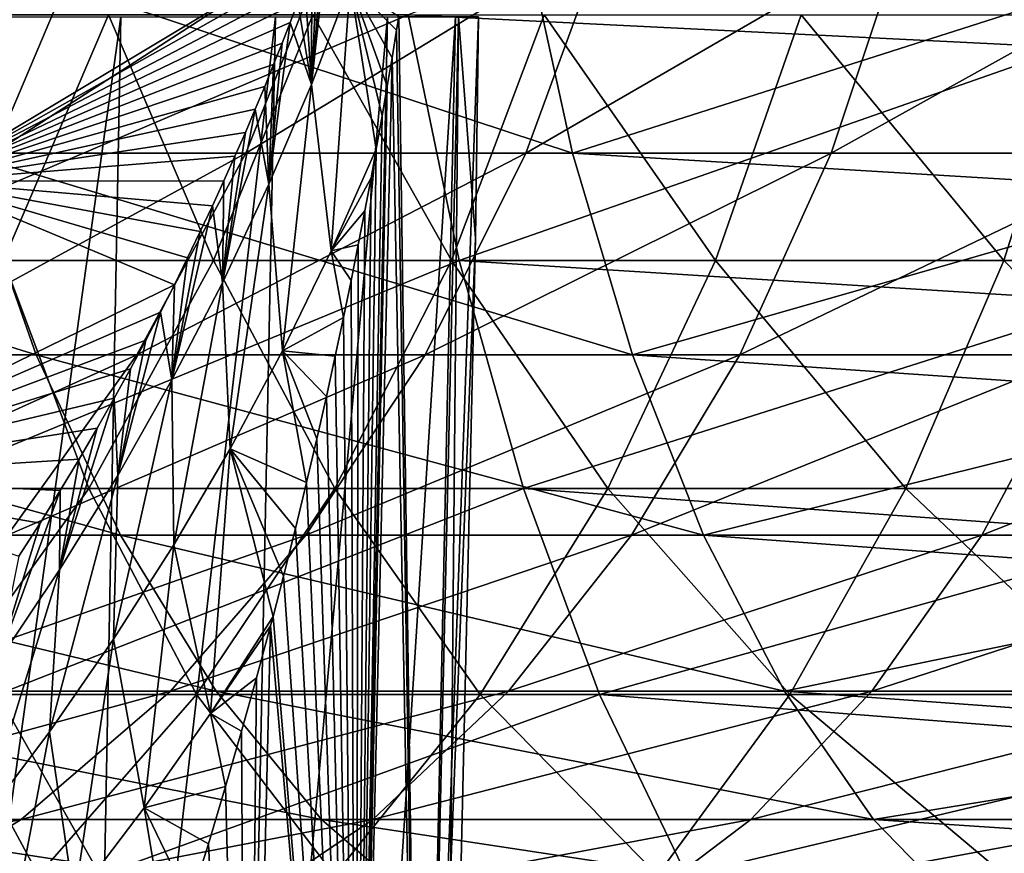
# Model space of a CAD drawing. Header units: metres. Extents: x 26 to 263, y -109 to 109.
# Tile 496 of 656: x 100.76 to 105.93, y -8.61 to -4.24. Entities that reach past the tile are written whole.
import ezdxf

# ---------------------------------------------------------------- set-up
doc = ezdxf.new("R2010")
doc.units = ezdxf.units.M
doc.layers.add('solid_500750', color=7, linetype='CONTINUOUS')

msp = doc.modelspace()

# ---------------------------------------------------------------- linework, layer by layer
at = {"layer": 'solid_500750'}
for points in [[(106.262581, -4.382412, 98.490723), (106.09063, -2.967764, 98.963165), (102.799637, -4.209518, 97.137749)], [(100.830788, -3.438, 36.392689), (100.517967, -3.505652, 38), (100.248505, -4.35441, 38)], [(100.830788, -3.438, 36.392689), (100.248505, -4.35441, 38), (100.27227, -5.083342, 36.392689)], [(102.328583, -3.847725, 6.763493), (100.830788, -3.438, 36.392689), (100.27227, -5.083342, 36.392689)], [(102.292641, -4.575511, 5.672804), (102.391914, -3.663447, 6.484027), (102.361031, -3.754282, 6.621684)], [(102.292641, -4.575511, 5.672804), (102.496178, -4.043624, 4.864575), (102.391914, -3.663447, 6.484027)], [(102.292641, -4.575511, 5.672804), (102.361031, -3.754282, 6.621684), (102.328583, -3.847725, 6.763493)], [(101.112968, -3.78481, 71.940575), (99.97258, -3.78481, 70.15242), (99.456108, -4.936048, 70.450912)], [(100.624504, -4.936048, 72.282982), (101.112968, -3.78481, 71.940575), (99.456108, -4.936048, 70.450912)], [(103.662247, -4.936048, 95.282822), (100.4757, -4.936048, 93.628075), (100.177933, -3.78481, 94.144958)], [(103.410706, -3.78481, 95.823715), (103.662247, -4.936048, 95.282822), (100.177933, -3.78481, 94.144958)], [(102.405006, -3.78481, 73.622421), (101.112968, -3.78481, 71.940575), (100.624504, -4.936048, 72.282982)], [(101.94828, -4.936048, 74.006134), (102.405006, -3.78481, 73.622421), (100.624504, -4.936048, 72.282982)], [(103.838852, -3.78481, 75.185127), (102.405006, -3.78481, 73.622421), (101.94828, -4.936048, 74.006134)], [(103.417336, -4.936048, 75.607231), (103.838852, -3.78481, 75.185127), (101.94828, -4.936048, 74.006134)], [(106.757767, -3.946443, 97.130211), (103.662247, -4.936048, 95.282822), (103.410706, -3.78481, 95.823715)], [(105.403557, -3.78481, 76.616791), (103.838852, -3.78481, 75.185127), (103.417336, -4.936048, 75.607231)], [(105.020485, -4.936048, 77.074051), (105.403557, -3.78481, 76.616791), (103.417336, -4.936048, 75.607231)], [(107.087204, -3.78481, 77.906479), (105.403557, -3.78481, 76.616791), (105.020485, -4.936048, 77.074051)], [(106.745483, -4.936048, 78.395424), (107.087204, -3.78481, 77.906479), (105.020485, -4.936048, 77.074051)], [(102.294418, -3.944025, 6.909784), (102.328583, -3.847725, 6.763493), (100.27227, -5.083342, 36.392689)], [(102.292641, -4.575511, 5.672804), (102.328583, -3.847725, 6.763493), (102.294418, -3.944025, 6.909784)], [(102.258423, -4.043338, 7.060791), (102.294418, -3.944025, 6.909784), (100.27227, -5.083342, 36.392689)], [(102.292641, -4.575511, 5.672804), (102.294418, -3.944025, 6.909784), (102.258423, -4.043338, 7.060791)], [(106.757767, -3.946443, 97.130211), (106.979942, -5.136088, 96.519791), (103.662247, -4.936048, 95.282822)], [(102.220551, -4.145525, 7.216386), (102.258423, -4.043338, 7.060791), (100.27227, -5.083342, 36.392689)], [(102.292641, -4.575511, 5.672804), (102.258423, -4.043338, 7.060791), (102.220551, -4.145525, 7.216386)], [(102.396965, -5.449769, 4.77102), (102.496178, -4.043624, 4.864575), (102.292641, -4.575511, 5.672804)], [(102.396965, -5.449769, 4.77102), (102.632996, -4.915101, 3.964389), (102.496178, -4.043624, 4.864575)], [(102.496178, -4.043624, 4.864575), (102.632996, -4.915101, 3.964389), (102.664085, -4.739923, 3.856343)], [(102.496178, -4.043624, 4.864575), (102.664085, -4.739923, 3.856343), (102.690651, -4.585598, 3.761313)], [(102.496178, -4.043624, 4.864575), (102.690651, -4.585598, 3.761313), (102.715675, -4.436039, 3.66933)], [(102.496178, -4.043624, 4.864575), (102.715675, -4.436039, 3.66933), (102.739189, -4.291502, 3.580589)], [(102.496178, -4.043624, 4.864575), (102.739189, -4.291502, 3.580589), (102.750519, -4.220346, 3.536955)], [(102.180626, -4.250904, 7.376968), (102.220551, -4.145525, 7.216386), (100.27227, -5.083342, 36.392689)], [(102.292641, -4.575511, 5.672804), (102.220551, -4.145525, 7.216386), (102.180626, -4.250904, 7.376968)], [(102.799637, -4.209518, 97.137749), (99.454552, -4.209518, 95.400673), (99.772224, -5.5, 94.849236)], [(103.067986, -5.5, 96.560699), (102.799637, -4.209518, 97.137749), (99.772224, -5.5, 94.849236)], [(100.125328, -12.601707, -8.809566), (100.27169, -4.220759, -8.915904), (101.292381, -4.220759, -7.307549)], [(101.13385, -12.601707, -7.220394), (100.125328, -12.601707, -8.809566), (101.292381, -4.220759, -7.307549)], [(101.22728, -4.209518, 69.427292), (100.676285, -5.5, 69.745728), (100.305725, -4.209518, 67.658691)], [(101.778503, -5.5, 71.474037), (100.676285, -5.5, 69.745728), (101.22728, -4.209518, 69.427292)], [(101.13385, -12.601707, -7.220394), (101.292381, -4.220759, -7.307549), (102.103447, -4.220759, -5.58395)], [(101.935242, -12.601707, -5.517352), (101.13385, -12.601707, -7.220394), (102.103447, -4.220759, -5.58395)], [(102.299622, -4.209518, 71.108742), (101.778503, -5.5, 71.474037), (101.22728, -4.209518, 69.427292)], [(103.027306, -5.5, 73.099602), (101.778503, -5.5, 71.474037), (102.299622, -4.209518, 71.108742)], [(101.935242, -12.601707, -5.517352), (102.103447, -4.220759, -5.58395), (102.692093, -4.220759, -3.772288)], [(102.516861, -12.601707, -3.727297), (101.935242, -12.601707, -5.517352), (102.692093, -4.220759, -3.772288)], [(103.514565, -4.209518, 72.690231), (103.027306, -5.5, 73.099602), (102.299622, -4.209518, 71.108742)], [(102.516861, -12.601707, -3.727297), (102.692093, -4.220759, -3.772288), (103.049034, -4.220759, -1.901135)], [(102.869545, -12.601707, -1.878461), (102.516861, -12.601707, -3.727297), (103.049034, -4.220759, -1.901135)], [(102.750519, -4.220346, 3.536955), (102.739189, -4.291502, 3.580589), (102.871559, -12.601707, 1.862438)], [(103.063728, -4.220759, 1.780939), (102.750519, -4.220346, 3.536955), (102.871559, -12.601707, 1.862438)], [(106.262581, -4.382412, 98.490723), (102.799637, -4.209518, 97.137749), (103.067986, -5.5, 96.560699)], [(102.869545, -12.601707, -1.878461), (103.049034, -4.220759, -1.901135), (103.16864, -4.220759)], [(103.154312, -5.383556), (102.869545, -12.601707, -1.878461), (103.16864, -4.220759)], [(103.063728, -4.220759, 1.780939), (102.871559, -12.601707, 1.862438), (102.987732, -12.601707)], [(103.063728, -4.220759, 1.780939), (102.987732, -12.601707), (103.154312, -5.383556)], [(104.413162, -5.5, 74.610008), (103.027306, -5.5, 73.099602), (103.514565, -4.209518, 72.690231)], [(103.063728, -4.220759, 1.780939), (103.154312, -5.383556), (103.16864, -4.220759)], [(104.862854, -4.209518, 74.159698), (104.413162, -5.5, 74.610008), (103.514565, -4.209518, 72.690231)], [(105.925514, -5.5, 75.993759), (104.413162, -5.5, 74.610008), (104.862854, -4.209518, 74.159698)], [(106.334198, -4.209518, 75.505928), (105.925514, -5.5, 75.993759), (104.862854, -4.209518, 74.159698)], [(107.552811, -5.5, 77.240288), (105.925514, -5.5, 75.993759), (106.334198, -4.209518, 75.505928)], [(102.138542, -4.359472, 7.542588), (102.180626, -4.250904, 7.376968), (100.27227, -5.083342, 36.392689)], [(102.069054, -5.099783, 6.477574), (102.180626, -4.250904, 7.376968), (102.138542, -4.359472, 7.542588)], [(102.069054, -5.099783, 6.477574), (102.292641, -4.575511, 5.672804), (102.180626, -4.250904, 7.376968)], [(102.739189, -4.291502, 3.580589), (102.715675, -4.436039, 3.66933), (102.871559, -12.601707, 1.862438)], [(102.094215, -4.471211, 7.713266), (102.138542, -4.359472, 7.542588), (100.27227, -5.083342, 36.392689)], [(102.069054, -5.099783, 6.477574), (102.138542, -4.359472, 7.542588), (102.094215, -4.471211, 7.713266)], [(106.498817, -5.715424, 97.841667), (106.262581, -4.382412, 98.490723), (103.067986, -5.5, 96.560699)], [(102.715675, -4.436039, 3.66933), (102.524864, -12.601707, 3.696004), (102.871559, -12.601707, 1.862438)], [(102.715675, -4.436039, 3.66933), (102.690651, -4.585598, 3.761313), (102.524864, -12.601707, 3.696004)], [(102.047409, -4.586499, 7.889466), (102.094215, -4.471211, 7.713266), (100.27227, -5.083342, 36.392689)], [(102.069054, -5.099783, 6.477574), (102.094215, -4.471211, 7.713266), (102.047409, -4.586499, 7.889466)], [(101.998001, -4.705328, 8.071321), (102.047409, -4.586499, 7.889466), (100.27227, -5.083342, 36.392689)], [(102.069054, -5.099783, 6.477574), (102.047409, -4.586499, 7.889466), (101.998001, -4.705328, 8.071321)], [(102.141251, -5.973841, 5.572602), (102.292641, -4.575511, 5.672804), (102.069054, -5.099783, 6.477574)], [(102.141251, -5.973841, 5.572602), (102.396965, -5.449769, 4.77102), (102.292641, -4.575511, 5.672804)], [(102.690651, -4.585598, 3.761313), (102.664085, -4.739923, 3.856343), (102.524864, -12.601707, 3.696004)], [(101.945938, -4.827543, 8.258566), (101.998001, -4.705328, 8.071321), (100.27227, -5.083342, 36.392689)], [(101.825226, -5.616811, 7.27797), (101.998001, -4.705328, 8.071321), (101.945938, -4.827543, 8.258566)], [(101.825226, -5.616811, 7.27797), (102.069054, -5.099783, 6.477574), (101.998001, -4.705328, 8.071321)], [(102.664085, -4.739923, 3.856343), (102.632996, -4.915101, 3.964389), (102.524864, -12.601707, 3.696004)], [(101.891136, -4.953087, 8.451007), (101.945938, -4.827543, 8.258566), (100.27227, -5.083342, 36.392689)], [(101.825226, -5.616811, 7.27797), (101.945938, -4.827543, 8.258566), (101.891136, -4.953087, 8.451007)], [(100.848938, -5.995336, 92.980164), (97.874008, -5.995336, 91.088753), (97.445671, -4.936048, 91.70163)], [(100.4757, -4.936048, 93.628075), (100.848938, -5.995336, 92.980164), (97.445671, -4.936048, 91.70163)], [(101.94828, -4.936048, 74.006134), (100.624504, -4.936048, 72.282982), (100.012222, -5.995336, 72.712181)], [(101.375778, -5.995336, 74.487114), (101.94828, -4.936048, 74.006134), (100.012222, -5.995336, 72.712181)], [(101.833481, -5.081929, 8.648801), (101.891136, -4.953087, 8.451007), (100.27227, -5.083342, 36.392689)], [(103.977539, -5.995336, 94.60482), (100.848938, -5.995336, 92.980164), (100.4757, -4.936048, 93.628075)], [(103.662247, -4.936048, 95.282822), (103.977539, -5.995336, 94.60482), (100.4757, -4.936048, 93.628075)], [(103.417336, -4.936048, 75.607231), (101.94828, -4.936048, 74.006134), (101.375778, -5.995336, 74.487114)], [(102.888985, -5.995336, 76.136322), (103.417336, -4.936048, 75.607231), (101.375778, -5.995336, 74.487114)], [(101.825226, -5.616811, 7.27797), (101.891136, -4.953087, 8.451007), (101.833481, -5.081929, 8.648801)], [(102.396965, -5.449769, 4.77102), (102.605385, -5.066235, 4.057702), (102.632996, -4.915101, 3.964389)], [(102.632996, -4.915101, 3.964389), (102.605385, -5.066235, 4.057702), (102.524864, -12.601707, 3.696004)], [(105.020485, -4.936048, 77.074051), (103.417336, -4.936048, 75.607231), (102.888985, -5.995336, 76.136322)], [(104.540298, -5.995336, 77.647224), (105.020485, -4.936048, 77.074051), (102.888985, -5.995336, 76.136322)], [(106.979942, -5.136088, 96.519791), (103.977539, -5.995336, 94.60482), (103.662247, -4.936048, 95.282822)], [(106.745483, -4.936048, 78.395424), (105.020485, -4.936048, 77.074051), (104.540298, -5.995336, 77.647224)], [(106.317139, -5.995336, 79.008293), (106.745483, -4.936048, 78.395424), (104.540298, -5.995336, 77.647224)], [(101.573257, -5.627093, 9.487618), (100.27227, -5.083342, 36.392689), (99.503769, -6.641706, 36.392689)], [(101.772926, -5.213878, 8.851542), (101.833481, -5.081929, 8.648801), (100.27227, -5.083342, 36.392689)], [(101.709488, -5.348677, 9.05879), (101.772926, -5.213878, 8.851542), (100.27227, -5.083342, 36.392689)], [(101.643028, -5.486294, 9.270696), (101.709488, -5.348677, 9.05879), (100.27227, -5.083342, 36.392689)], [(101.573257, -5.627093, 9.487618), (101.643028, -5.486294, 9.270696), (100.27227, -5.083342, 36.392689)], [(101.825226, -5.616811, 7.27797), (101.833481, -5.081929, 8.648801), (101.772926, -5.213878, 8.851542)], [(101.865677, -6.488294, 6.368693), (102.069054, -5.099783, 6.477574), (101.825226, -5.616811, 7.27797)], [(101.865677, -6.488294, 6.368693), (102.141251, -5.973841, 5.572602), (102.069054, -5.099783, 6.477574)], [(102.396965, -5.449769, 4.77102), (102.57296, -5.238791, 4.164364), (102.605385, -5.066235, 4.057702)], [(102.605385, -5.066235, 4.057702), (102.57296, -5.238791, 4.164364), (102.524864, -12.601707, 3.696004)], [(106.979942, -5.136088, 96.519791), (107.257759, -6.221177, 95.756493), (103.977539, -5.995336, 94.60482)], [(101.560944, -6.126604, 8.073126), (101.772926, -5.213878, 8.851542), (101.709488, -5.348677, 9.05879)], [(101.560944, -6.126604, 8.073126), (101.825226, -5.616811, 7.27797), (101.772926, -5.213878, 8.851542)], [(102.396965, -5.449769, 4.77102), (102.538162, -5.418486, 4.275573), (102.57296, -5.238791, 4.164364)], [(102.57296, -5.238791, 4.164364), (102.538162, -5.418486, 4.275573), (102.524864, -12.601707, 3.696004)], [(101.560944, -6.126604, 8.073126), (101.709488, -5.348677, 9.05879), (101.643028, -5.486294, 9.270696)], [(102.396965, -5.449769, 4.77102), (102.500885, -5.60522, 4.391219), (102.538162, -5.418486, 4.275573)], [(102.538162, -5.418486, 4.275573), (102.500885, -5.60522, 4.391219), (102.524864, -12.601707, 3.696004)], [(103.154312, -5.383556), (102.987732, -12.601707), (102.869545, -12.601707, -1.878461)], [(102.141251, -5.973841, 5.572602), (102.460739, -5.800164, 4.512106), (102.396965, -5.449769, 4.77102)], [(102.396965, -5.449769, 4.77102), (102.460739, -5.800164, 4.512106), (102.500885, -5.60522, 4.391219)], [(103.067986, -5.5, 96.560699), (99.772224, -5.5, 94.849236), (100.171257, -6.696376, 94.156555)], [(101.123924, -6.696376, 71.932892), (99.984161, -6.696376, 70.145729), (100.676285, -5.5, 69.745728)], [(103.405067, -6.696376, 95.835846), (103.067986, -5.5, 96.560699), (100.171257, -6.696376, 94.156555)], [(101.778503, -5.5, 71.474037), (101.123924, -6.696376, 71.932892), (100.676285, -5.5, 69.745728)], [(102.415253, -6.696376, 73.613815), (101.123924, -6.696376, 71.932892), (101.778503, -5.5, 71.474037)], [(101.560944, -6.126604, 8.073126), (101.643028, -5.486294, 9.270696), (101.573257, -5.627093, 9.487618)], [(103.027306, -5.5, 73.099602), (102.415253, -6.696376, 73.613815), (101.778503, -5.5, 71.474037)], [(103.848305, -6.696376, 75.175659), (102.415253, -6.696376, 73.613815), (103.027306, -5.5, 73.099602)], [(104.413162, -5.5, 74.610008), (103.848305, -6.696376, 75.175659), (103.027306, -5.5, 73.099602)], [(106.498817, -5.715424, 97.841667), (103.067986, -5.5, 96.560699), (103.405067, -6.696376, 95.835846)], [(105.412155, -6.696376, 76.606529), (103.848305, -6.696376, 75.175659), (104.413162, -5.5, 74.610008)], [(105.925514, -5.5, 75.993759), (105.412155, -6.696376, 76.606529), (104.413162, -5.5, 74.610008)], [(107.094872, -6.696376, 77.895515), (105.412155, -6.696376, 76.606529), (105.925514, -5.5, 75.993759)], [(107.552811, -5.5, 77.240288), (107.094872, -6.696376, 77.895515), (105.925514, -5.5, 75.993759)], [(101.500046, -5.771, 9.70954), (101.573257, -5.627093, 9.487618), (99.503769, -6.641706, 36.392689)], [(101.560944, -6.126604, 8.073126), (101.573257, -5.627093, 9.487618), (101.500046, -5.771, 9.70954)], [(101.570107, -6.993307, 7.158587), (101.825226, -5.616811, 7.27797), (101.560944, -6.126604, 8.073126)], [(101.570107, -6.993307, 7.158587), (101.865677, -6.488294, 6.368693), (101.825226, -5.616811, 7.27797)], [(102.500885, -5.60522, 4.391219), (102.460739, -5.800164, 4.512106), (102.524864, -12.601707, 3.696004)], [(106.794937, -6.941967, 97.028091), (106.498817, -5.715424, 97.841667), (103.405067, -6.696376, 95.835846)], [(101.423264, -5.917992, 9.936544), (101.500046, -5.771, 9.70954), (99.503769, -6.641706, 36.392689)], [(101.275986, -6.628961, 8.862177), (101.500046, -5.771, 9.70954), (101.423264, -5.917992, 9.936544)], [(101.275986, -6.628961, 8.862177), (101.560944, -6.126604, 8.073126), (101.500046, -5.771, 9.70954)], [(102.141251, -5.973841, 5.572602), (102.417625, -6.003116, 4.638009), (102.460739, -5.800164, 4.512106)], [(102.460739, -5.800164, 4.512106), (102.417625, -6.003116, 4.638009), (102.524864, -12.601707, 3.696004)], [(101.342407, -6.068688, 10.169315), (101.423264, -5.917992, 9.936544), (99.503769, -6.641706, 36.392689)], [(101.275986, -6.628961, 8.862177), (101.423264, -5.917992, 9.936544), (101.342407, -6.068688, 10.169315)], [(101.865677, -6.488294, 6.368693), (102.267136, -6.666031, 5.049907), (102.141251, -5.973841, 5.572602)], [(102.141251, -5.973841, 5.572602), (102.267136, -6.666031, 5.049907), (102.321083, -6.435781, 4.906775)], [(102.141251, -5.973841, 5.572602), (102.321083, -6.435781, 4.906775), (102.371147, -6.214918, 4.769542)], [(102.141251, -5.973841, 5.572602), (102.371147, -6.214918, 4.769542), (102.417625, -6.003116, 4.638009)], [(101.290703, -6.942942, 92.213303), (98.380997, -6.942942, 90.363358), (97.874008, -5.995336, 91.088753)], [(100.848938, -5.995336, 92.980164), (101.290703, -6.942942, 92.213303), (97.874008, -5.995336, 91.088753)], [(101.375778, -5.995336, 74.487114), (100.012222, -5.995336, 72.712181), (99.287537, -6.942942, 73.220177)], [(100.698174, -6.942942, 75.056396), (101.375778, -5.995336, 74.487114), (99.287537, -6.942942, 73.220177)], [(102.888985, -5.995336, 76.136322), (101.375778, -5.995336, 74.487114), (100.698174, -6.942942, 75.056396)], [(102.263634, -6.942942, 76.76255), (102.888985, -5.995336, 76.136322), (100.698174, -6.942942, 75.056396)], [(104.350716, -6.942942, 93.802345), (101.290703, -6.942942, 92.213303), (100.848938, -5.995336, 92.980164)], [(103.977539, -5.995336, 94.60482), (104.350716, -6.942942, 93.802345), (100.848938, -5.995336, 92.980164)], [(104.540298, -5.995336, 77.647224), (102.888985, -5.995336, 76.136322), (102.263634, -6.942942, 76.76255)], [(103.97197, -6.942942, 78.325623), (104.540298, -5.995336, 77.647224), (102.263634, -6.942942, 76.76255)], [(102.417625, -6.003116, 4.638009), (102.371147, -6.214918, 4.769542), (102.524864, -12.601707, 3.696004)], [(106.317139, -5.995336, 79.008293), (104.540298, -5.995336, 77.647224), (103.97197, -6.942942, 78.325623)], [(105.81015, -6.942942, 79.733688), (106.317139, -5.995336, 79.008293), (103.97197, -6.942942, 78.325623)], [(107.257759, -6.221177, 95.756493), (104.350716, -6.942942, 93.802345), (103.977539, -5.995336, 94.60482)], [(108.20594, -5.995336, 80.209167), (106.317139, -5.995336, 79.008293), (105.81015, -6.942942, 79.733688)], [(107.764175, -6.942942, 80.976028), (108.20594, -5.995336, 80.209167), (105.81015, -6.942942, 79.733688)], [(101.257439, -6.222782, 10.407692), (101.342407, -6.068688, 10.169315), (99.503769, -6.641706, 36.392689)], [(101.275986, -6.628961, 8.862177), (101.342407, -6.068688, 10.169315), (101.257439, -6.222782, 10.407692)], [(101.254402, -7.488766, 7.941501), (101.560944, -6.126604, 8.073126), (101.275986, -6.628961, 8.862177)], [(101.254402, -7.488766, 7.941501), (101.570107, -6.993307, 7.158587), (101.560944, -6.126604, 8.073126)], [(101.168022, -6.380527, 10.651996), (101.257439, -6.222782, 10.407692), (99.503769, -6.641706, 36.392689)], [(100.97007, -7.123554, 9.644234), (101.257439, -6.222782, 10.407692), (101.168022, -6.380527, 10.651996)], [(100.97007, -7.123554, 9.644234), (101.275986, -6.628961, 8.862177), (101.257439, -6.222782, 10.407692)], [(102.371147, -6.214918, 4.769542), (102.321083, -6.435781, 4.906775), (102.524864, -12.601707, 3.696004)], [(107.257759, -6.221177, 95.756493), (107.585564, -7.179621, 94.85585), (104.350716, -6.942942, 93.802345)], [(101.07357, -6.542542, 10.90292), (101.168022, -6.380527, 10.651996), (99.503769, -6.641706, 36.392689)], [(100.97007, -7.123554, 9.644234), (101.168022, -6.380527, 10.651996), (101.07357, -6.542542, 10.90292)], [(102.321083, -6.435781, 4.906775), (102.267136, -6.666031, 5.049907), (102.524864, -12.601707, 3.696004)], [(101.763062, -7.877679, 6.273602), (101.865677, -6.488294, 6.368693), (101.570107, -6.993307, 7.158587)], [(101.763062, -7.877679, 6.273602), (102.091148, -7.368674, 5.487203), (101.865677, -6.488294, 6.368693)], [(101.865677, -6.488294, 6.368693), (102.091148, -7.368674, 5.487203), (102.145859, -7.157521, 5.355706)], [(101.865677, -6.488294, 6.368693), (102.145859, -7.157521, 5.355706), (102.208786, -6.90669, 5.199654)], [(101.865677, -6.488294, 6.368693), (102.208786, -6.90669, 5.199654), (102.267136, -6.666031, 5.049907)], [(100.974106, -6.708327, 11.1602), (101.07357, -6.542542, 10.90292), (99.503769, -6.641706, 36.392689)], [(100.97007, -7.123554, 9.644234), (101.07357, -6.542542, 10.90292), (100.974106, -6.708327, 11.1602)], [(100.869072, -6.878375, 11.424282), (100.974106, -6.708327, 11.1602), (99.503769, -6.641706, 36.392689)], [(100.757942, -7.053027, 11.695565), (100.869072, -6.878375, 11.424282), (99.503769, -6.641706, 36.392689)], [(100.918427, -7.974379, 8.716583), (101.275986, -6.628961, 8.862177), (100.97007, -7.123554, 9.644234)], [(100.918427, -7.974379, 8.716583), (101.254402, -7.488766, 7.941501), (101.275986, -6.628961, 8.862177)], [(101.123924, -6.696376, 71.932892), (100.347069, -7.778174, 72.477463), (99.984161, -6.696376, 70.145729)], [(103.405067, -6.696376, 95.835846), (100.171257, -6.696376, 94.156555), (100.644821, -7.778174, 93.334488)], [(101.688866, -7.778174, 74.224075), (100.347069, -7.778174, 72.477463), (101.123924, -6.696376, 71.932892)], [(100.642914, -7.609957, 10.418359), (100.974106, -6.708327, 11.1602), (100.869072, -6.878375, 11.424282)], [(100.642914, -7.609957, 10.418359), (100.97007, -7.123554, 9.644234), (100.974106, -6.708327, 11.1602)], [(103.805107, -7.778174, 94.975601), (103.405067, -6.696376, 95.835846), (100.644821, -7.778174, 93.334488)], [(102.415253, -6.696376, 73.613815), (101.688866, -7.778174, 74.224075), (101.123924, -6.696376, 71.932892)], [(103.177933, -7.778174, 75.84697), (101.688866, -7.778174, 74.224075), (102.415253, -6.696376, 73.613815)], [(102.267136, -6.666031, 5.049907), (102.208786, -6.90669, 5.199654), (102.524864, -12.601707, 3.696004)], [(103.848305, -6.696376, 75.175659), (103.177933, -7.778174, 75.84697), (102.415253, -6.696376, 73.613815)], [(104.802902, -7.778174, 77.333763), (103.177933, -7.778174, 75.84697), (103.848305, -6.696376, 75.175659)], [(106.794937, -6.941967, 97.028091), (103.405067, -6.696376, 95.835846), (103.805107, -7.778174, 94.975601)], [(105.412155, -6.696376, 76.606529), (104.802902, -7.778174, 77.333763), (103.848305, -6.696376, 75.175659)], [(106.551392, -7.778174, 78.673126), (104.802902, -7.778174, 77.333763), (105.412155, -6.696376, 76.606529)], [(107.094872, -6.696376, 77.895515), (106.551392, -7.778174, 78.673126), (105.412155, -6.696376, 76.606529)], [(100.642914, -7.609957, 10.418359), (100.869072, -6.878375, 11.424282), (100.757942, -7.053027, 11.695565)], [(102.208786, -6.90669, 5.199654), (102.145859, -7.157521, 5.355706), (102.524864, -12.601707, 3.696004)], [(101.792763, -7.761214, 91.341782), (98.957176, -7.761214, 89.538963), (98.380997, -6.942942, 90.363358)], [(101.290703, -6.942942, 92.213303), (101.792763, -7.761214, 91.341782), (98.380997, -6.942942, 90.363358)], [(102.263634, -6.942942, 76.76255), (100.698174, -6.942942, 75.056396), (99.928093, -7.761214, 75.703377)], [(101.552925, -7.761214, 77.474243), (102.263634, -6.942942, 76.76255), (99.928093, -7.761214, 75.703377)], [(104.774826, -7.761214, 92.890343), (101.792763, -7.761214, 91.341782), (101.290703, -6.942942, 92.213303)], [(104.350716, -6.942942, 93.802345), (104.774826, -7.761214, 92.890343), (101.290703, -6.942942, 92.213303)], [(103.97197, -6.942942, 78.325623), (102.263634, -6.942942, 76.76255), (101.552925, -7.761214, 77.474243)], [(103.326057, -7.761214, 79.096611), (103.97197, -6.942942, 78.325623), (101.552925, -7.761214, 77.474243)], [(105.81015, -6.942942, 79.733688), (103.97197, -6.942942, 78.325623), (103.326057, -7.761214, 79.096611)], [(105.233978, -7.761214, 80.55809), (105.81015, -6.942942, 79.733688), (103.326057, -7.761214, 79.096611)], [(107.145416, -8.039196, 96.065147), (106.794937, -6.941967, 97.028091), (103.805107, -7.778174, 94.975601)], [(107.585564, -7.179621, 94.85585), (104.774826, -7.761214, 92.890343), (104.350716, -6.942942, 93.802345)], [(107.764175, -6.942942, 80.976028), (105.81015, -6.942942, 79.733688), (105.233978, -7.761214, 80.55809)], [(107.262115, -7.761214, 81.847549), (107.764175, -6.942942, 80.976028), (105.233978, -7.761214, 80.55809)], [(101.41526, -8.374173, 7.05166), (101.570107, -6.993307, 7.158587), (101.254402, -7.488766, 7.941501)], [(101.41526, -8.374173, 7.05166), (101.763062, -7.877679, 6.273602), (101.570107, -6.993307, 7.158587)], [(100.562035, -8.449736, 9.482911), (100.97007, -7.123554, 9.644234), (100.642914, -7.609957, 10.418359)], [(100.562035, -8.449736, 9.482911), (100.918427, -7.974379, 8.716583), (100.97007, -7.123554, 9.644234)], [(102.145859, -7.157521, 5.355706), (102.091148, -7.368674, 5.487203), (102.524864, -12.601707, 3.696004)], [(107.585564, -7.179621, 94.85585), (107.956688, -7.991909, 93.836197), (104.774826, -7.761214, 92.890343)], [(101.763062, -7.877679, 6.273602), (102.077965, -7.418668, 5.518346), (102.091148, -7.368674, 5.487203)], [(102.091148, -7.368674, 5.487203), (102.077965, -7.418668, 5.518346), (102.524864, -12.601707, 3.696004)], [(101.763062, -7.877679, 6.273602), (102.004784, -7.690392, 5.68753), (102.077965, -7.418668, 5.518346)], [(102.077965, -7.418668, 5.518346), (101.953003, -12.601707, 5.472277), (102.524864, -12.601707, 3.696004)], [(102.077965, -7.418668, 5.518346), (102.004784, -7.690392, 5.68753), (101.953003, -12.601707, 5.472277)], [(101.047493, -8.858775, 7.821087), (101.254402, -7.488766, 7.941501), (100.918427, -7.974379, 8.716583)], [(101.047493, -8.858775, 7.821087), (101.41526, -8.374173, 7.05166), (101.254402, -7.488766, 7.941501)], [(101.763062, -7.877679, 6.273602), (101.926155, -7.971865, 5.862863), (102.004784, -7.690392, 5.68753)], [(102.004784, -7.690392, 5.68753), (101.926155, -7.971865, 5.862863), (101.953003, -12.601707, 5.472277)], [(101.184822, -8.726887, 92.39711), (100.644821, -7.778174, 93.334488), (98.259483, -8.726887, 90.537224)], [(102.345764, -8.43491, 90.381828), (99.59182, -8.43491, 88.630913), (98.957176, -7.761214, 89.538963)], [(101.792763, -7.761214, 91.341782), (102.345764, -8.43491, 90.381828), (98.957176, -7.761214, 89.538963)], [(101.552925, -7.761214, 77.474243), (99.928093, -7.761214, 75.703377), (99.079865, -8.43491, 76.416008)], [(100.770111, -8.43491, 78.258156), (101.552925, -7.761214, 77.474243), (99.079865, -8.43491, 76.416008)], [(100.860588, -8.726887, 74.919952), (99.461235, -8.726887, 73.098419), (100.347069, -7.778174, 72.477463)], [(101.688866, -7.778174, 74.224075), (100.860588, -8.726887, 74.919952), (100.347069, -7.778174, 72.477463)], [(103.805107, -7.778174, 94.975601), (100.644821, -7.778174, 93.334488), (101.184822, -8.726887, 92.39711)], [(103.326057, -7.761214, 79.096611), (101.552925, -7.761214, 77.474243), (100.770111, -8.43491, 78.258156)], [(102.614616, -8.43491, 79.945824), (103.326057, -7.761214, 79.096611), (100.770111, -8.43491, 78.258156)], [(102.413521, -8.726887, 76.61245), (100.860588, -8.726887, 74.919952), (101.688866, -7.778174, 74.224075)], [(104.261269, -8.726887, 93.994682), (103.805107, -7.778174, 94.975601), (101.184822, -8.726887, 92.39711)], [(103.177933, -7.778174, 75.84697), (102.413521, -8.726887, 76.61245), (101.688866, -7.778174, 74.224075)], [(105.241974, -8.43491, 91.885803), (102.345764, -8.43491, 90.381828), (101.792763, -7.761214, 91.341782)], [(104.774826, -7.761214, 92.890343), (105.241974, -8.43491, 91.885803), (101.792763, -7.761214, 91.341782)], [(104.108185, -8.726887, 78.163017), (102.413521, -8.726887, 76.61245), (103.177933, -7.778174, 75.84697)], [(105.233978, -7.761214, 80.55809), (103.326057, -7.761214, 79.096611), (102.614616, -8.43491, 79.945824)], [(104.599335, -8.43491, 81.466141), (105.233978, -7.761214, 80.55809), (102.614616, -8.43491, 79.945824)], [(104.802902, -7.778174, 77.333763), (104.108185, -8.726887, 78.163017), (103.177933, -7.778174, 75.84697)], [(107.145416, -8.039196, 96.065147), (103.805107, -7.778174, 94.975601), (104.261269, -8.726887, 93.994682)], [(105.931671, -8.726887, 79.559822), (104.108185, -8.726887, 78.163017), (104.802902, -7.778174, 77.333763)], [(107.262115, -7.761214, 81.847549), (105.233978, -7.761214, 80.55809), (104.599335, -8.43491, 81.466141)], [(106.709114, -8.43491, 82.807503), (107.262115, -7.761214, 81.847549), (104.599335, -8.43491, 81.466141)], [(107.956688, -7.991909, 93.836197), (105.241974, -8.43491, 91.885803), (104.774826, -7.761214, 92.890343)], [(106.551392, -7.778174, 78.673126), (105.931671, -8.726887, 79.559822), (104.802902, -7.778174, 77.333763)], [(101.41526, -8.374173, 7.05166), (101.841949, -8.262409, 6.043898), (101.763062, -7.877679, 6.273602)], [(101.763062, -7.877679, 6.273602), (101.841949, -8.262409, 6.043898), (101.926155, -7.971865, 5.862863)], [(100.659737, -9.331081, 8.580972), (100.918427, -7.974379, 8.716583), (100.562035, -8.449736, 9.482911)], [(100.659737, -9.331081, 8.580972), (101.047493, -8.858775, 7.821087), (100.918427, -7.974379, 8.716583)], [(101.926155, -7.971865, 5.862863), (101.841949, -8.262409, 6.043898), (101.953003, -12.601707, 5.472277)], [(107.956688, -7.991909, 93.836197), (108.363571, -8.641504, 92.7183), (105.241974, -8.43491, 91.885803)], [(107.543739, -8.986669, 94.970779), (107.145416, -8.039196, 96.065147), (104.261269, -8.726887, 93.994682)], [(101.41526, -8.374173, 7.05166), (101.75174, -8.562397, 6.230754), (101.841949, -8.262409, 6.043898)], [(101.841949, -8.262409, 6.043898), (101.75174, -8.562397, 6.230754), (101.953003, -12.601707, 5.472277)], [(101.047493, -8.858775, 7.821087), (101.55159, -9.190857, 6.622313), (101.41526, -8.374173, 7.05166)], [(101.41526, -8.374173, 7.05166), (101.55159, -9.190857, 6.622313), (101.655014, -8.871939, 6.423709)], [(101.41526, -8.374173, 7.05166), (101.655014, -8.871939, 6.423709), (101.75174, -8.562397, 6.230754)], [(100.770111, -8.43491, 78.258156), (99.079865, -8.43491, 76.416008), (98.169304, -8.951479, 77.181007)], [(99.929764, -8.951479, 79.099678), (100.770111, -8.43491, 78.258156), (98.169304, -8.951479, 77.181007)], [(102.939407, -8.951479, 89.351326), (100.273102, -8.951479, 87.656128), (99.59182, -8.43491, 88.630913)], [(102.345764, -8.43491, 90.381828), (102.939407, -8.951479, 89.351326), (99.59182, -8.43491, 88.630913)], [(102.614616, -8.43491, 79.945824), (100.770111, -8.43491, 78.258156), (99.929764, -8.951479, 79.099678)], [(101.850891, -8.951479, 80.857452), (102.614616, -8.43491, 79.945824), (99.929764, -8.951479, 79.099678)], [(104.599335, -8.43491, 81.466141), (102.614616, -8.43491, 79.945824), (101.850891, -8.951479, 80.857452)], [(103.918053, -8.951479, 82.440918), (104.599335, -8.43491, 81.466141), (101.850891, -8.951479, 80.857452)], [(105.743446, -8.951479, 90.807442), (102.939407, -8.951479, 89.351326), (102.345764, -8.43491, 90.381828)], [(105.241974, -8.43491, 91.885803), (105.743446, -8.951479, 90.807442), (102.345764, -8.43491, 90.381828)], [(106.709114, -8.43491, 82.807503), (104.599335, -8.43491, 81.466141), (103.918053, -8.951479, 82.440918)], [(106.115471, -8.951479, 83.838005), (106.709114, -8.43491, 82.807503), (103.918053, -8.951479, 82.440918)], [(108.363571, -8.641504, 92.7183), (105.743446, -8.951479, 90.807442), (105.241974, -8.43491, 91.885803)], [(101.75174, -8.562397, 6.230754), (101.655014, -8.871939, 6.423709), (101.953003, -12.601707, 5.472277)]]:
    msp.add_3dface(points, dxfattribs=at)

doc.saveas('drawing.dxf')
